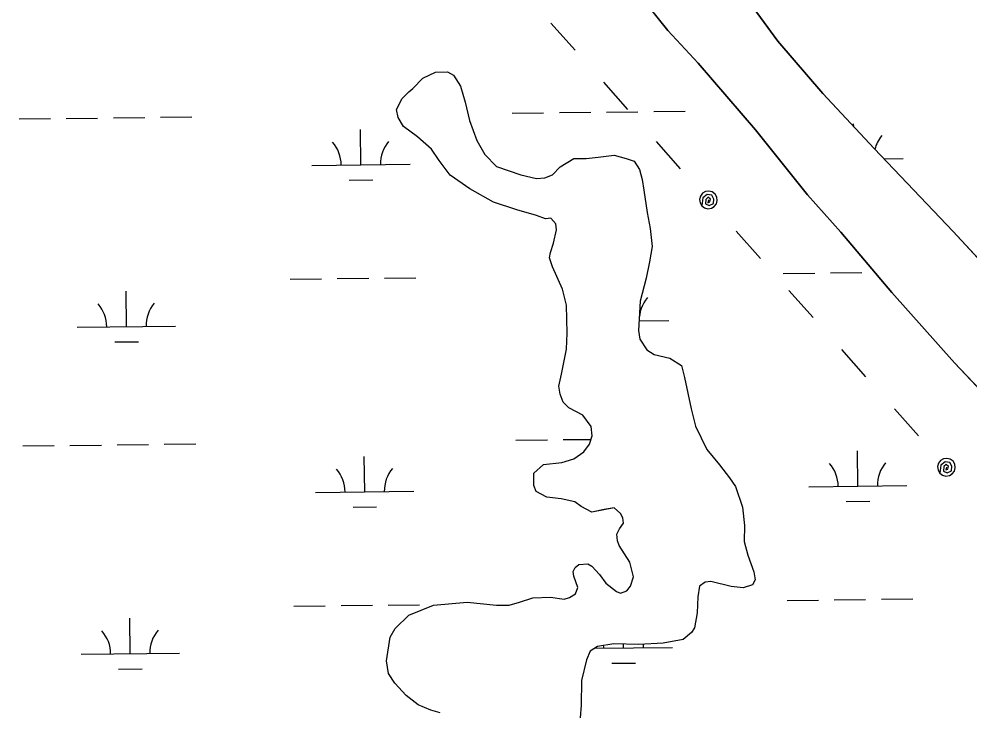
# Model space of a CAD drawing. Extents: x 3684037 to 3722149, y 433263 to 459021.
# Drawn here: x 3691123 to 3692090, y 451575 to 452281 of the extents above; entities that cross this region are included whole.
import ezdxf

# ---------------------------------------------------------------- set-up
doc = ezdxf.new("R2010")
doc.units = 0
for name, color, linetype in [('V-TOPO-SHOR', 7, 'Continuous'), ('V-UTIL-LINE', 7, 'Continuous'), ('V-WETL-SWMP', 7, 'Continuous')]:
    doc.layers.add(name, color=color, linetype=linetype)

msp = doc.modelspace()

# ---------------------------------------------------------------- linework, layer by layer
at = {"layer": 'V-TOPO-SHOR'}
for points in [[(3691383.58, 452931.08), (3691416.5, 452880.07), (3691436.4, 452839.4), (3691454.36, 452810.99), (3691478.25, 452776.81), (3691527.86, 452704.39), (3691548.78, 452674.26), (3691578.02, 452634.31), (3691598.89, 452607.7), (3691632.8, 452568.4), (3691667.29, 452530.28), (3691701.19, 452492.15), (3691736.23, 452456.38), (3691784.4, 452402.08), (3691817.18, 452361.01), (3691863.09, 452301.4), (3691894.73, 452257.98), (3691940.55, 452204.81), (3691992.85, 452148.81), (3692073.05, 452064.54), (3692147.94, 451983.7)], [(3691753.38, 452305.91), (3691782.93, 452269.03), (3691813.62, 452235.71), (3691872.04, 452167.86), (3691925.11, 452101.71), (3691958.82, 452063.7), (3692010.64, 452002.26), (3692074.44, 451930.93), (3692147.21, 451853.81)], [(3691523.29, 452209.94), (3691533.66, 452220.6), (3691546.42, 452226.63), (3691558.69, 452226.81), (3691564.58, 452223.39), (3691571.75, 452212.39), (3691576.66, 452196.1), (3691581.02, 452177.47), (3691588.32, 452157.13), (3691596.71, 452142.65), (3691608.57, 452130.55), (3691633.23, 452122.14), (3691649.05, 452118.28), (3691657.81, 452118.99), (3691665.36, 452122.02), (3691673.42, 452130.32), (3691687.32, 452138.7), (3691699.58, 452138.87), (3691711.83, 452140.22), (3691728.16, 452142.21), (3691740.48, 452138.88), (3691748.7, 452136.07), (3691754.08, 452127.39), (3691756.56, 452117.49), (3691758.48, 452106.42), (3691761.72, 452083.68), (3691764.88, 452067.37), (3691766.89, 452049.29), (3691764.2, 452033.48), (3691760.93, 452017.07), (3691754.84, 451993.61), (3691752.94, 451963.79), (3691754.23, 451955.05), (3691761.4, 451944.05), (3691769.06, 451939.49), (3691784.89, 451935.63), (3691796.68, 451928.2), (3691799.78, 451915.98), (3691806.67, 451883.95), (3691811.01, 451866.48), (3691822.45, 451842.69), (3691835.53, 451827.11), (3691845.65, 451813.82), (3691851.62, 451805.14), (3691858.93, 451784.22), (3691860.96, 451765.55), (3691860.61, 451749.19), (3691864.31, 451735.22), (3691870.4, 451718.36), (3691871.68, 451710.21), (3691868.84, 451704.91), (3691859.54, 451701.85), (3691847.25, 451703.43), (3691826.73, 451708.39), (3691820.89, 451707.72), (3691815.11, 451703.54), (3691813.51, 451693.01), (3691812.58, 451676.63), (3691809.88, 451661.41), (3691807.02, 451656.69), (3691798.36, 451649.55), (3691777.97, 451645.76), (3691753.46, 451644.23), (3691727.74, 451645.03), (3691711.42, 451642.46), (3691703.89, 451637.68), (3691699.93, 451628.86), (3691694.98, 451607.75), (3691694.75, 451582.63), (3691693.77, 451569.76)], [(3691745, 451703.7), (3691747.79, 451713.09), (3691744.06, 451728.23), (3691733.31, 451745.01), (3691731.49, 451749.66), (3691730.8, 451756.66), (3691733.65, 451761.96), (3691737.65, 451767.86), (3691736.99, 451773.11), (3691734.59, 451777.75), (3691728.08, 451783.5), (3691718.17, 451781.6), (3691705.36, 451779.08), (3691694.76, 451784.77), (3691688.27, 451789.35), (3691674.2, 451792.65), (3691659.57, 451794.19), (3691648.97, 451799.88), (3691646.54, 451806.27), (3691646.37, 451818.54), (3691656.17, 451827.44), (3691674.84, 451829.47), (3691687.05, 451833.15), (3691697.46, 451840.31), (3691703.2, 451847.98), (3691705.99, 451856.79), (3691704.69, 451866.12), (3691696.34, 451877.68), (3691682.21, 451885.07), (3691676.29, 451890.83), (3691673.25, 451898.97), (3691671.96, 451907.12), (3691674.71, 451919.43), (3691679.6, 451944.62), (3691680.53, 451961), (3691679.54, 451989.61), (3691675.8, 452005.91), (3691665.54, 452028.55), (3691662.48, 452037.85), (3691663.57, 452043.13), (3691666.36, 452052.51), (3691669.67, 452066), (3691669, 452072.41), (3691663.65, 452078.18), (3691658.41, 452077.52), (3691649.01, 452080.89), (3691629.07, 452086.44), (3691605.58, 452094.29), (3691581.44, 452107.96), (3691561.37, 452121.69), (3691550.06, 452136.72), (3691542.3, 452148.29), (3691528.09, 452160.93), (3691513.92, 452171.25), (3691508.53, 452180.52), (3691506.66, 452188.67), (3691512.34, 452199.85), (3691519.26, 452206.38), (3691523.29, 452209.94)], [(3691551.15, 451574.72), (3691541.76, 451577.5), (3691528.83, 451583.16), (3691516.43, 451592.33), (3691505.15, 451605.02), (3691498.58, 451614.85), (3691496.64, 451627.68), (3691500.38, 451651.68), (3691505.51, 451660.52), (3691519.34, 451674.16), (3691544.31, 451684.45), (3691578.74, 451687.28), (3691608.58, 451684.21), (3691621.43, 451684.39), (3691631.9, 451687.47), (3691645.28, 451691.75), (3691663.37, 451692.59), (3691677.43, 451690.46), (3691682.66, 451692.29), (3691689.03, 451695.89), (3691691.28, 451702.35), (3691687.02, 451713.97), (3691686.37, 451718.63), (3691688.64, 451722.75), (3691692.1, 451725.73), (3691701.44, 451726.44), (3691705.57, 451724.17), (3691713.29, 451715.51), (3691719.84, 451706.84), (3691730.48, 451698.23), (3691734.59, 451696.54), (3691740.98, 451698.97), (3691745, 451703.7)]]:
    msp.add_lwpolyline(points, dxfattribs=at)
at = {"layer": 'V-UTIL-LINE'}
for points in [[(3691688.54, 452248.79), (3691663.89, 452276.47)], [(3691742.2, 452188.56), (3691717.55, 452216.24)], [(3691795.86, 452128.33), (3691771.21, 452156.01)], [(3691824.14, 452096.59), (3691823.47, 452093.79), (3691825.63, 452094.64), (3691826.21, 452097.33), (3691824.04, 452099.28), (3691821.39, 452097.15), (3691821.01, 452092.47), (3691824.92, 452090.76), (3691829.28, 452092.91), (3691829.77, 452097.46), (3691827.59, 452101.37), (3691822.82, 452102.1), (3691818.5, 452098.69), (3691817.42, 452090.6), (3691820.23, 452088.49), (3691823.63, 452087.6), (3691827.1, 452088.09), (3691830.13, 452089.87), (3691832.25, 452092.67), (3691833.13, 452096.07), (3691832.64, 452099.55), (3691830.86, 452102.58), (3691828.06, 452104.69), (3691824.66, 452105.58), (3691821.19, 452105.09), (3691818.16, 452103.31), (3691816.04, 452100.51), (3691815.16, 452097.11), (3691815.65, 452093.63), (3691817.42, 452090.6)], [(3691877.08, 452037.17), (3691852.43, 452064.85)], [(3691930.74, 451976.94), (3691906.08, 452004.62)], [(3691984.4, 451916.71), (3691959.75, 451944.39)], [(3692038.06, 451856.48), (3692013.41, 451884.15)], [(3692066.34, 451824.74), (3692065.66, 451821.94), (3692067.83, 451822.79), (3692068.41, 451825.47), (3692066.23, 451827.43), (3692063.59, 451825.29), (3692063.21, 451820.62), (3692067.11, 451818.91), (3692071.47, 451821.06), (3692071.96, 451825.61), (3692069.79, 451829.52), (3692065.02, 451830.25), (3692060.7, 451826.83), (3692059.62, 451818.75), (3692062.42, 451816.63), (3692065.82, 451815.75), (3692069.3, 451816.24), (3692072.33, 451818.02), (3692074.44, 451820.82), (3692075.33, 451824.22), (3692074.84, 451827.7), (3692073.06, 451830.72), (3692070.26, 451832.84), (3692066.86, 451833.72), (3692063.38, 451833.24), (3692060.35, 451831.46), (3692058.24, 451828.65), (3692057.35, 451825.26), (3692057.84, 451821.78), (3692059.62, 451818.75)]]:
    msp.add_lwpolyline(points, dxfattribs=at)
at = {"layer": 'V-WETL-SWMP'}
for p, q in [((3691782.93, 452269.03), (3691753.38, 452305.91)), ((3691894.73, 452257.98), (3691863.09, 452301.4)), ((3691813.62, 452235.71), (3691782.93, 452269.03)), ((3691940.55, 452204.81), (3691894.73, 452257.98)), ((3691872.04, 452167.86), (3691813.62, 452235.71)), ((3691533.66, 452220.6), (3691546.42, 452226.63)), ((3691546.42, 452226.63), (3691558.69, 452226.81)), ((3691558.69, 452226.81), (3691564.58, 452223.39)), ((3691564.58, 452223.39), (3691571.75, 452212.39)), ((3691523.29, 452209.94), (3691533.66, 452220.6)), ((3691512.34, 452199.85), (3691519.26, 452206.38)), ((3691519.26, 452206.38), (3691523.29, 452209.94)), ((3691571.75, 452212.39), (3691576.66, 452196.1)), ((3691992.84, 452148.81), (3691940.55, 452204.81)), ((3691506.66, 452188.67), (3691512.34, 452199.85)), ((3691576.66, 452196.1), (3691581.02, 452177.47)), ((3691508.53, 452180.52), (3691506.66, 452188.67)), ((3691624.44, 452184.83), (3691656.44, 452185.2)), ((3691672.44, 452185.39), (3691704.44, 452185.76)), ((3691720.44, 452185.94), (3691752.44, 452186.32)), ((3691768.43, 452186.5), (3691800.43, 452186.87)), ((3691122.57, 452178.99), (3691154.57, 452179.36)), ((3691170.57, 452179.55), (3691202.56, 452179.92)), ((3691218.56, 452180.1), (3691250.56, 452180.48)), ((3691266.56, 452180.66), (3691298.56, 452181.03)), ((3691513.92, 452171.25), (3691508.53, 452180.52)), ((3691581.02, 452177.47), (3691588.32, 452157.13)), ((3691470.45, 452132.29), (3691470.03, 452168.29)), ((3691528.09, 452160.93), (3691513.92, 452171.25)), ((3691925.11, 452101.7), (3691872.04, 452167.86)), ((3691971.96, 452171.17), (3691971.92, 452174.13)), ((3691542.3, 452148.29), (3691528.09, 452160.93)), ((3691588.32, 452157.13), (3691596.71, 452142.65)), ((3691550.06, 452136.71), (3691542.3, 452148.29)), ((3692073.05, 452064.54), (3691992.84, 452148.81)), ((3691561.37, 452121.69), (3691550.06, 452136.71)), ((3691596.71, 452142.65), (3691608.57, 452130.55)), ((3691673.42, 452130.31), (3691687.32, 452138.69)), ((3691687.32, 452138.69), (3691699.58, 452138.87)), ((3691699.58, 452138.87), (3691711.83, 452140.22)), ((3691711.83, 452140.22), (3691728.16, 452142.2)), ((3691728.16, 452142.2), (3691740.48, 452138.88)), ((3691740.48, 452138.88), (3691748.7, 452136.07)), ((3691748.7, 452136.07), (3691754.08, 452127.39)), ((3692002.67, 452138.48), (3692022.34, 452138.71)), ((3691420.46, 452131.71), (3691520.45, 452132.87)), ((3691608.57, 452130.55), (3691633.23, 452122.14)), ((3691665.36, 452122.02), (3691673.42, 452130.31)), ((3691754.08, 452127.39), (3691756.56, 452117.49)), ((3691458.63, 452116.72), (3691482.63, 452117)), ((3691581.44, 452107.96), (3691561.37, 452121.69)), ((3691633.23, 452122.14), (3691649.06, 452118.28)), ((3691649.06, 452118.28), (3691657.81, 452118.99)), ((3691657.81, 452118.99), (3691665.36, 452122.02)), ((3691756.56, 452117.49), (3691758.47, 452106.42)), ((3691605.58, 452094.28), (3691581.44, 452107.96)), ((3691758.47, 452106.42), (3691761.72, 452083.68)), ((3691958.82, 452063.7), (3691925.11, 452101.7)), ((3691629.07, 452086.44), (3691605.58, 452094.28)), ((3691649.01, 452080.89), (3691629.07, 452086.44)), ((3691658.41, 452077.52), (3691649.01, 452080.89)), ((3691663.65, 452078.18), (3691658.41, 452077.52)), ((3691669, 452072.41), (3691663.65, 452078.18)), ((3691761.72, 452083.68), (3691764.88, 452067.37)), ((3691669.67, 452066), (3691669, 452072.41)), ((3691666.36, 452052.51), (3691669.67, 452066)), ((3691764.88, 452067.37), (3691766.89, 452049.29)), ((3692010.64, 452002.26), (3691958.82, 452063.7)), ((3692147.94, 451983.7), (3692073.05, 452064.54)), ((3691663.58, 452043.12), (3691666.36, 452052.51)), ((3691766.89, 452049.29), (3691764.2, 452033.48)), ((3691662.48, 452037.85), (3691663.58, 452043.12)), ((3691665.54, 452028.55), (3691662.48, 452037.85)), ((3691764.2, 452033.48), (3691760.93, 452017.07)), ((3691675.8, 452005.91), (3691665.54, 452028.55)), ((3691900.27, 452021.85), (3691932.26, 452022.22)), ((3691948.26, 452022.41), (3691980.26, 452022.78)), ((3691398.39, 452016.01), (3691430.39, 452016.38)), ((3691446.39, 452016.57), (3691478.39, 452016.94)), ((3691494.39, 452017.13), (3691526.38, 452017.5)), ((3691760.93, 452017.07), (3691754.84, 451993.61)), ((3691231.88, 451967.64), (3691231.46, 452003.64)), ((3691679.54, 451989.61), (3691675.8, 452005.91)), ((3692074.44, 451930.93), (3692010.64, 452002.26)), ((3691754.84, 451993.61), (3691752.94, 451963.79)), ((3691680.53, 451961), (3691679.54, 451989.61)), ((3691753.57, 451973.71), (3691783.75, 451974.06)), ((3691181.88, 451967.06), (3691281.88, 451968.22)), ((3691752.94, 451963.79), (3691754.23, 451955.05)), ((3691220.06, 451952.07), (3691244.06, 451952.35)), ((3691679.6, 451944.62), (3691680.53, 451961)), ((3691754.23, 451955.05), (3691761.4, 451944.05)), ((3691674.71, 451919.43), (3691679.6, 451944.62)), ((3691761.4, 451944.05), (3691769.06, 451939.49)), ((3691769.06, 451939.49), (3691784.89, 451935.63)), ((3691784.89, 451935.63), (3691796.68, 451928.2)), ((3691796.68, 451928.2), (3691799.78, 451915.98)), ((3692147.21, 451853.81), (3692074.44, 451930.93)), ((3691671.96, 451907.12), (3691674.71, 451919.43)), ((3691799.78, 451915.98), (3691806.67, 451883.95)), ((3691673.25, 451898.96), (3691671.96, 451907.12)), ((3691676.29, 451890.83), (3691673.25, 451898.96)), ((3691682.21, 451885.07), (3691676.29, 451890.83)), ((3691696.34, 451877.68), (3691682.21, 451885.07)), ((3691704.69, 451866.12), (3691696.34, 451877.68)), ((3691806.67, 451883.95), (3691811.01, 451866.48)), ((3691705.99, 451856.79), (3691704.69, 451866.12)), ((3691811.01, 451866.48), (3691822.45, 451842.69)), ((3691703.2, 451847.98), (3691705.99, 451856.79)), ((3691126.44, 451846.33), (3691158.44, 451846.71)), ((3691174.44, 451846.89), (3691206.44, 451847.27)), ((3691222.43, 451847.45), (3691254.43, 451847.82)), ((3691270.43, 451848.01), (3691302.43, 451848.38)), ((3691628.31, 451852.17), (3691660.31, 451852.55)), ((3691676.31, 451852.73), (3691704.81, 451853.06)), ((3691697.46, 451840.31), (3691703.2, 451847.98)), ((3691687.05, 451833.15), (3691697.46, 451840.31)), ((3691822.45, 451842.69), (3691835.53, 451827.11)), ((3691976.2, 451805.48), (3691975.78, 451841.47)), ((3691474.32, 451799.64), (3691473.9, 451835.63)), ((3691646.37, 451818.54), (3691656.17, 451827.44)), ((3691656.17, 451827.44), (3691674.84, 451829.46)), ((3691674.84, 451829.46), (3691687.05, 451833.15)), ((3691835.53, 451827.11), (3691845.65, 451813.82)), ((3691646.54, 451806.27), (3691646.37, 451818.54)), ((3691845.65, 451813.82), (3691851.62, 451805.14)), ((3691424.33, 451799.06), (3691524.32, 451800.22)), ((3691648.97, 451799.88), (3691646.54, 451806.27)), ((3691659.57, 451794.19), (3691648.97, 451799.88)), ((3691851.62, 451805.14), (3691858.93, 451784.21)), ((3691926.2, 451804.9), (3692026.19, 451806.06)), ((3691674.2, 451792.65), (3691659.57, 451794.19)), ((3691688.27, 451789.35), (3691674.2, 451792.65)), ((3691694.76, 451784.77), (3691688.27, 451789.35)), ((3691964.38, 451789.91), (3691988.38, 451790.19)), ((3691462.5, 451784.07), (3691486.5, 451784.35)), ((3691705.36, 451779.08), (3691694.76, 451784.77)), ((3691728.08, 451783.5), (3691705.36, 451779.08)), ((3691734.59, 451777.75), (3691728.08, 451783.5)), ((3691858.93, 451784.21), (3691860.95, 451765.55)), ((3691736.99, 451773.11), (3691734.59, 451777.75)), ((3691737.65, 451767.86), (3691736.99, 451773.11)), ((3691730.8, 451756.66), (3691733.65, 451761.96)), ((3691733.65, 451761.96), (3691737.65, 451767.86)), ((3691860.95, 451765.55), (3691860.61, 451749.19)), ((3691731.49, 451749.66), (3691730.8, 451756.66)), ((3691733.31, 451745.01), (3691731.49, 451749.66)), ((3691860.61, 451749.19), (3691864.31, 451735.22)), ((3691744.06, 451728.23), (3691733.31, 451745.01)), ((3691864.31, 451735.22), (3691870.4, 451718.36)), ((3691686.37, 451718.63), (3691688.64, 451722.75)), ((3691688.64, 451722.75), (3691692.11, 451725.72)), ((3691692.11, 451725.72), (3691701.44, 451726.44)), ((3691701.44, 451726.44), (3691705.57, 451724.17)), ((3691705.57, 451724.17), (3691713.29, 451715.51)), ((3691747.79, 451713.09), (3691744.06, 451728.23)), ((3691687.02, 451713.97), (3691686.37, 451718.63)), ((3691691.28, 451702.34), (3691687.02, 451713.97)), ((3691713.29, 451715.51), (3691719.84, 451706.84)), ((3691745, 451703.7), (3691747.79, 451713.09)), ((3691871.68, 451710.2), (3691868.84, 451704.9)), ((3691870.4, 451718.36), (3691871.68, 451710.2)), ((3691689.03, 451695.88), (3691691.28, 451702.34)), ((3691719.84, 451706.84), (3691730.48, 451698.23)), ((3691740.98, 451698.97), (3691745, 451703.7)), ((3691815.11, 451703.54), (3691813.51, 451693.01)), ((3691820.89, 451707.72), (3691815.11, 451703.54)), ((3691826.73, 451708.39), (3691820.89, 451707.72)), ((3691847.25, 451703.42), (3691826.73, 451708.39)), ((3691859.54, 451701.85), (3691847.25, 451703.42)), ((3691868.84, 451704.9), (3691859.54, 451701.85)), ((3691631.9, 451687.47), (3691645.28, 451691.75)), ((3691645.28, 451691.75), (3691663.37, 451692.59)), ((3691663.37, 451692.59), (3691677.43, 451690.46)), ((3691677.43, 451690.46), (3691682.66, 451692.29)), ((3691682.66, 451692.29), (3691689.03, 451695.88)), ((3691730.48, 451698.23), (3691734.59, 451696.54)), ((3691734.59, 451696.54), (3691740.98, 451698.97)), ((3691813.51, 451693.01), (3691812.58, 451676.63)), ((3691402.26, 451683.36), (3691434.26, 451683.73)), ((3691450.26, 451683.92), (3691482.26, 451684.29)), ((3691498.26, 451684.48), (3691530.26, 451684.85)), ((3691519.34, 451674.16), (3691544.31, 451684.45)), ((3691544.31, 451684.45), (3691578.74, 451687.28)), ((3691578.74, 451687.28), (3691608.58, 451684.21)), ((3691608.58, 451684.21), (3691621.43, 451684.39)), ((3691621.43, 451684.39), (3691631.9, 451687.47)), ((3691904.14, 451689.2), (3691936.14, 451689.57)), ((3691952.13, 451689.76), (3691984.13, 451690.13)), ((3692000.13, 451690.32), (3692032.13, 451690.69)), ((3691505.51, 451660.52), (3691519.34, 451674.16)), ((3691812.58, 451676.63), (3691809.88, 451661.41)), ((3691235.75, 451634.99), (3691235.33, 451670.99)), ((3691500.38, 451651.68), (3691505.51, 451660.52)), ((3691807.02, 451656.69), (3691798.36, 451649.56)), ((3691809.88, 451661.41), (3691807.02, 451656.69)), ((3691496.64, 451627.68), (3691500.38, 451651.68)), ((3691711.42, 451642.46), (3691703.89, 451637.68)), ((3691727.74, 451645.03), (3691711.42, 451642.46)), ((3691753.46, 451644.23), (3691727.74, 451645.03)), ((3691737.63, 451640.83), (3691737.58, 451644.73)), ((3691777.97, 451645.76), (3691753.46, 451644.23)), ((3691798.36, 451649.56), (3691777.97, 451645.76)), ((3691185.75, 451634.41), (3691285.75, 451635.57)), ((3691703.89, 451637.68), (3691699.93, 451628.86)), ((3691708.31, 451640.49), (3691787.62, 451641.41)), ((3691498.58, 451614.85), (3691496.64, 451627.68)), ((3691699.93, 451628.86), (3691694.98, 451607.75)), ((3691725.81, 451625.26), (3691749.8, 451625.54)), ((3691223.93, 451619.42), (3691247.93, 451619.7)), ((3691505.15, 451605.02), (3691498.58, 451614.85)), ((3691516.43, 451592.33), (3691505.15, 451605.02)), ((3691694.98, 451607.75), (3691694.75, 451582.63)), ((3691528.83, 451583.16), (3691516.43, 451592.33)), ((3691541.76, 451577.5), (3691528.83, 451583.16)), ((3691551.15, 451574.72), (3691541.76, 451577.5)), ((3691694.75, 451582.63), (3691693.77, 451569.76))]:
    msp.add_line(p, q, dxfattribs=at)
for centre, start, end in [((3691415.21, 452132.12), 359.89487, 41.43853), ((3691525.69, 452133.41), 139.89486, 181.43852), ((3692027.57, 452139.25), 139.89486, 165.37179), ((3691176.64, 451967.47), 359.89487, 41.43853), ((3691287.11, 451968.76), 139.89486, 181.43852), ((3691788.99, 451974.6), 139.89486, 181.43852), ((3691920.95, 451805.31), 359.89487, 41.43853), ((3692031.43, 451806.59), 139.89486, 181.43852), ((3691419.08, 451799.47), 359.89487, 41.43853), ((3691529.56, 451800.75), 139.89486, 181.43852), ((3691180.51, 451634.82), 359.89487, 41.43853), ((3691290.98, 451636.11), 139.89486, 181.43852), ((3691682.38, 451640.66), 359.89487, 4.4933), ((3691792.86, 451641.95), 175.84598, 181.43852)]:
    msp.add_arc(centre, 35.25, start, end, dxfattribs=at)

doc.saveas('drawing.dxf')
